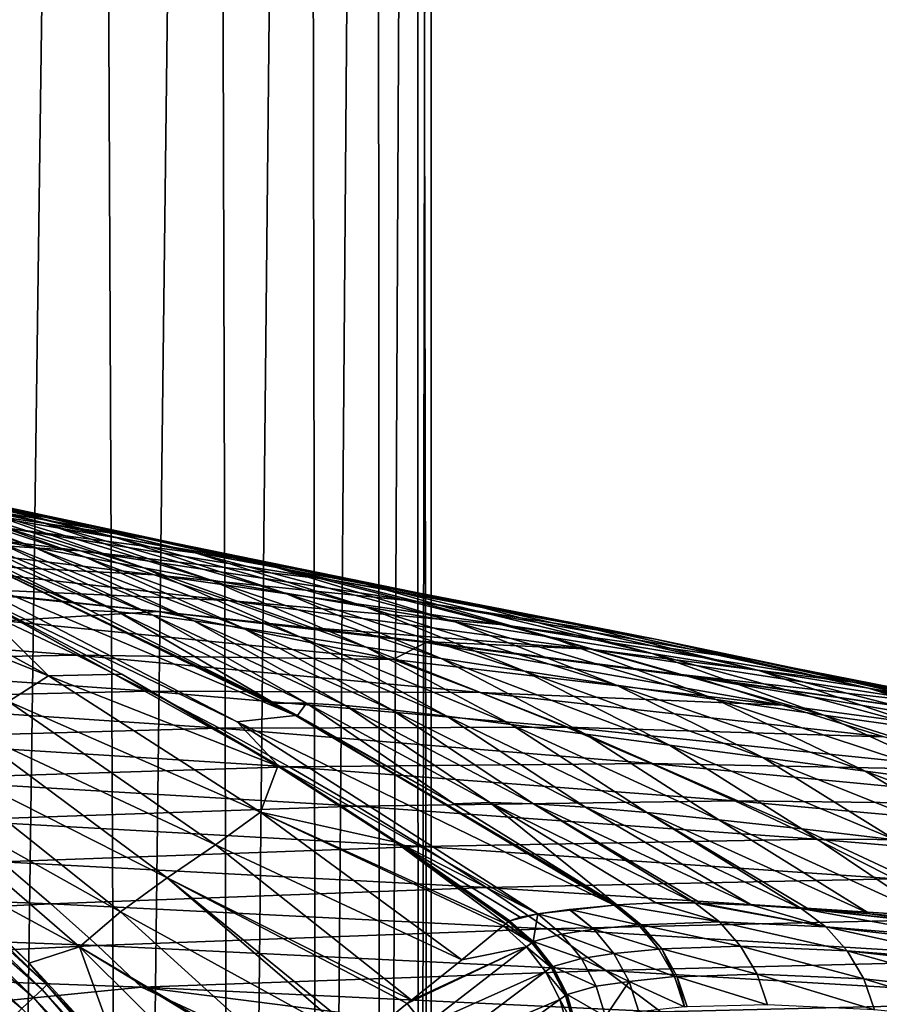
# Model space of a CAD drawing. Header units: metres. Extents: x -150 to 310, y -128 to 84.
# Tile 450 of 465: x 264.04 to 270.22, y 50.29 to 57.37. Entities that reach past the tile are written whole.
import ezdxf

# ---------------------------------------------------------------- set-up
doc = ezdxf.new("R2010")
doc.units = ezdxf.units.M
doc.layers.add('solid_26009703_SW0001_01', color=7, linetype='CONTINUOUS')

msp = doc.modelspace()

# ---------------------------------------------------------------- linework, layer by layer
at = {"layer": 'solid_26009703_SW0001_01'}
for points in [[(263.8573, 32.099998, 9.84706), (264.565948, 84.099998, 8.765393), (263.533142, 84.099998, 10.287792)], [(263.8573, 32.099998, -9.84706), (263.533142, 84.099998, -10.287792), (264.565948, 84.099998, -8.765393)], [(263.8573, 32.099998, 9.84706), (264.7966, 32.099998, 8.370223), (264.565948, 84.099998, 8.765393)], [(264.7966, 32.099998, -8.370223), (263.8573, 32.099998, -9.84706), (264.565948, 84.099998, -8.765393)], [(264.7966, 32.099998, 8.370223), (265.428894, 84.099998, 7.136945), (264.565948, 84.099998, 8.765393)], [(264.7966, 32.099998, -8.370223), (264.565948, 84.099998, -8.765393), (265.428894, 84.099998, -7.136945)], [(264.7966, 32.099998, 8.370223), (265.578522, 32.099998, 6.804354), (265.428894, 84.099998, 7.136945)], [(265.578522, 32.099998, -6.804354), (264.7966, 32.099998, -8.370223), (265.428894, 84.099998, -7.136945)], [(265.578522, 32.099998, 6.804354), (266.109314, 84.099998, 5.42968), (265.428894, 84.099998, 7.136945)], [(265.578522, 32.099998, -6.804354), (265.428894, 84.099998, -7.136945), (266.109314, 84.099998, -5.42968)], [(265.578522, 32.099998, 6.804354), (266.194885, 32.099998, 5.169191), (266.109314, 84.099998, 5.42968)], [(266.194885, 32.099998, -5.169191), (265.578522, 32.099998, -6.804354), (266.109314, 84.099998, -5.42968)], [(266.194885, 32.099998, 5.169191), (266.602783, 84.099998, 3.652678), (266.109314, 84.099998, 5.42968)], [(266.194885, 32.099998, -5.169191), (266.109314, 84.099998, -5.42968), (266.602783, 84.099998, -3.652678)], [(266.194885, 32.099998, 5.169191), (266.640991, 32.099998, 3.474618), (266.602783, 84.099998, 3.652678)], [(266.640991, 32.099998, -3.474618), (266.194885, 32.099998, -5.169191), (266.602783, 84.099998, -3.652678)], [(266.640991, 32.099998, 3.474618), (266.899353, 84.099998, 1.843907), (266.602783, 84.099998, 3.652678)], [(266.640991, 32.099998, -3.474618), (266.602783, 84.099998, -3.652678), (266.899353, 84.099998, -1.843907)], [(266.640991, 32.099998, 3.474618), (266.909241, 32.099998, 1.751996), (266.899353, 84.099998, 1.843907)], [(266.909241, 32.099998, -1.751996), (266.640991, 32.099998, -3.474618), (266.899353, 84.099998, -1.843907)], [(267, 32.099998), (267, 84.099998), (266.899353, 84.099998, 1.843907)], [(266.909241, 32.099998, -1.751996), (266.899353, 84.099998, -1.843907), (267, 84.099998)], [(266.909241, 32.099998, 1.751996), (267, 32.099998), (266.899353, 84.099998, 1.843907)], [(266.909241, 32.099998, -1.751996), (267, 84.099998), (267, 32.099998)], [(264.206696, 53.754395, 136.18782), (262.455994, 54.201572, 136.256454), (262.90152, 54.097584, 137.513809)], [(264.206696, 53.754395, 136.18782), (263.740356, 53.850094, 134.889465), (262.455994, 54.201572, 136.256454)], [(264.475128, 53.751122, 141.186584), (262.413025, 54.132713, 141.252197), (262.914337, 54.002907, 142.484558)], [(264.475128, 53.751122, 141.186584), (263.915039, 53.872295, 139.972931), (262.413025, 54.132713, 141.252197)], [(264.153931, 53.574059, 130.611145), (262.639465, 54.093105, 130.735413), (262.955994, 54.019966, 132.169479)], [(264.153931, 53.574059, 130.611145), (263.84613, 53.632156, 129.126907), (262.639465, 54.093105, 130.735413)], [(264.721344, 53.652195, 137.453445), (262.90152, 54.097584, 137.513809), (263.388855, 53.987778, 138.750381)], [(264.721344, 53.652195, 137.453445), (264.206696, 53.754395, 136.18782), (262.90152, 54.097584, 137.513809)], [(265.063049, 53.623863, 142.398911), (262.914337, 54.002907, 142.484558), (263.431335, 53.864197, 143.742722)], [(265.063049, 53.623863, 142.398911), (264.475128, 53.751122, 141.186584), (262.914337, 54.002907, 142.484558)], [(264.516876, 53.505695, 132.052551), (262.955994, 54.019966, 132.169479), (263.323212, 53.938789, 133.552124)], [(264.516876, 53.505695, 132.052551), (264.153931, 53.574059, 130.611145), (262.955994, 54.019966, 132.169479)], [(265.283386, 53.543999, 138.692612), (263.388855, 53.987778, 138.750381), (263.915039, 53.872295, 139.972931)], [(265.283386, 53.543999, 138.692612), (264.721344, 53.652195, 137.453445), (263.388855, 53.987778, 138.750381)], [(264.937164, 53.42823, 133.447174), (263.323212, 53.938789, 133.552124), (263.740356, 53.850094, 134.889465)], [(264.937164, 53.42823, 133.447174), (264.516876, 53.505695, 132.052551), (263.323212, 53.938789, 133.552124)], [(264.48172, 53.551559, 146.403793), (262.065277, 53.859844, 146.582001), (262.505768, 53.679077, 148.033127)], [(264.48172, 53.551559, 146.403793), (263.9552, 53.714077, 145.047272), (262.065277, 53.859844, 146.582001)], [(265.669159, 53.488659, 143.627029), (263.431335, 53.864197, 143.742722), (263.9552, 53.714077, 145.047272)], [(265.669159, 53.488659, 143.627029), (265.063049, 53.623863, 142.398911), (263.431335, 53.864197, 143.742722)], [(265.413788, 53.3424, 134.798386), (263.740356, 53.850094, 134.889465), (264.206696, 53.754395, 136.18782)], [(265.413788, 53.3424, 134.798386), (264.937164, 53.42823, 133.447174), (263.740356, 53.850094, 134.889465)], [(265.889404, 53.430199, 139.91037), (263.915039, 53.872295, 139.972931), (264.475128, 53.751122, 141.186584)], [(265.889404, 53.430199, 139.91037), (265.283386, 53.543999, 138.692612), (263.915039, 53.872295, 139.972931)], [(265.945618, 53.24892, 136.109726), (264.206696, 53.754395, 136.18782), (264.721344, 53.652195, 137.453445)], [(265.945618, 53.24892, 136.109726), (265.413788, 53.3424, 134.798386), (264.206696, 53.754395, 136.18782)], [(266.533813, 53.3111, 141.110733), (264.475128, 53.751122, 141.186584), (265.063049, 53.623863, 142.398911)], [(266.533813, 53.3111, 141.110733), (265.889404, 53.430199, 139.91037), (264.475128, 53.751122, 141.186584)], [(265.011749, 53.377274, 147.801834), (262.505768, 53.679077, 148.033127), (262.951324, 53.487274, 149.514755)], [(265.011749, 53.377274, 147.801834), (264.48172, 53.551559, 146.403793), (262.505768, 53.679077, 148.033127)], [(264.752808, 53.112701, 125.962494), (263.369293, 53.71064, 126.089874), (263.5867, 53.678211, 127.614113)], [(264.550232, 53.121456, 124.455048), (263.605927, 53.550415, 124.540588), (263.369293, 53.71064, 126.089874)], [(264.752808, 53.112701, 125.962494), (264.550232, 53.121456, 124.455048), (263.369293, 53.71064, 126.089874)], [(265.000488, 53.087753, 127.479095), (263.5867, 53.678211, 127.614113), (263.84613, 53.632156, 129.126907)], [(265.000488, 53.087753, 127.479095), (264.752808, 53.112701, 125.962494), (263.5867, 53.678211, 127.614113)], [(266.282959, 53.343361, 144.889816), (263.9552, 53.714077, 145.047272), (264.48172, 53.551559, 146.403793)], [(266.282959, 53.343361, 144.889816), (265.669159, 53.488659, 143.627029), (263.9552, 53.714077, 145.047272)], [(265.295746, 53.048733, 128.987595), (263.84613, 53.632156, 129.126907), (264.153931, 53.574059, 130.611145)], [(265.295746, 53.048733, 128.987595), (265.000488, 53.087753, 127.479095), (263.84613, 53.632156, 129.126907)], [(266.531555, 53.148518, 137.38472), (264.721344, 53.652195, 137.453445), (265.283386, 53.543999, 138.692612)], [(266.531555, 53.148518, 137.38472), (265.945618, 53.24892, 136.109726), (264.721344, 53.652195, 137.453445)], [(267.209839, 53.186642, 142.300018), (265.063049, 53.623863, 142.398911), (265.669159, 53.488659, 143.627029)], [(267.209839, 53.186642, 142.300018), (266.533813, 53.3111, 141.110733), (265.063049, 53.623863, 142.398911)], [(263.284271, 53.528912, 120.273178), (263.594788, 53.550587, 124.431458), (266.026611, 52.367157, 124.197227)], [(263.594788, 53.550587, 124.431458), (263.605927, 53.550415, 124.540588), (264.550232, 53.121456, 124.455048)], [(263.594788, 53.550587, 124.431458), (264.550232, 53.121456, 124.455048), (265.873138, 52.457821, 124.323143)], [(263.594788, 53.550587, 124.431458), (265.873138, 52.457821, 124.323143), (266.041351, 52.367931, 124.305313)], [(266.026611, 52.367157, 124.197227), (263.594788, 53.550587, 124.431458), (266.041351, 52.367931, 124.305313)], [(265.645538, 52.996864, 130.473068), (264.153931, 53.574059, 130.611145), (264.516876, 53.505695, 132.052551)], [(265.645538, 52.996864, 130.473068), (265.295746, 53.048733, 128.987595), (264.153931, 53.574059, 130.611145)], [(266.899597, 53.187107, 146.193008), (264.48172, 53.551559, 146.403793), (265.011749, 53.377274, 147.801834)], [(266.899597, 53.187107, 146.193008), (266.282959, 53.343361, 144.889816), (264.48172, 53.551559, 146.403793)], [(267.170319, 53.041908, 138.626892), (265.283386, 53.543999, 138.692612), (265.889404, 53.430199, 139.91037)], [(267.170319, 53.041908, 138.626892), (266.531555, 53.148518, 137.38472), (265.283386, 53.543999, 138.692612)], [(262.398682, 53.38945, 84.78241), (262.648743, 53.526321, 100.8675), (264.252014, 52.652, 100.735832)], [(263.61377, 53.281204, 116.683784), (264.252014, 52.652, 100.735832), (262.648743, 53.526321, 100.8675)], [(265.547516, 53.192913, 149.224625), (262.951324, 53.487274, 149.514755), (263.392975, 53.289688, 150.997391)], [(265.547516, 53.192913, 149.224625), (265.011749, 53.377274, 147.801834), (262.951324, 53.487274, 149.514755)], [(265.607697, 52.32201, 120.056168), (263.284271, 53.528912, 120.273178), (266.026611, 52.367157, 124.197227)], [(263.578003, 53.30302, 116.947258), (263.284271, 53.528912, 120.273178), (265.607697, 52.32201, 120.056168)], [(266.05722, 52.933556, 131.922318), (264.516876, 53.505695, 132.052551), (264.937164, 53.42823, 133.447174)], [(266.05722, 52.933556, 131.922318), (265.645538, 52.996864, 130.473068), (264.516876, 53.505695, 132.052551)], [(267.906342, 53.05537, 143.493469), (265.669159, 53.488659, 143.627029), (266.282959, 53.343361, 144.889816)], [(267.906342, 53.05537, 143.493469), (267.209839, 53.186642, 142.300018), (265.669159, 53.488659, 143.627029)], [(266.53302, 52.859951, 133.330048), (264.937164, 53.42823, 133.447174), (265.413788, 53.3424, 134.798386)], [(266.53302, 52.859951, 133.330048), (266.05722, 52.933556, 131.922318), (264.937164, 53.42823, 133.447174)], [(267.858063, 52.929787, 139.83931), (265.889404, 53.430199, 139.91037), (266.533813, 53.3111, 141.110733)], [(267.858063, 52.929787, 139.83931), (267.170319, 53.041908, 138.626892), (265.889404, 53.430199, 139.91037)], [(263.964813, 52.467972, 84.727898), (262.398682, 53.38945, 84.78241), (264.252014, 52.652, 100.735832)], [(267.519928, 53.020439, 147.528275), (265.011749, 53.377274, 147.801834), (265.547516, 53.192913, 149.224625)], [(267.519928, 53.020439, 147.528275), (266.899597, 53.187107, 146.193008), (265.011749, 53.377274, 147.801834)], [(267.071564, 52.777016, 134.696579), (265.413788, 53.3424, 134.798386), (265.945618, 53.24892, 136.109726)], [(267.071564, 52.777016, 134.696579), (266.53302, 52.859951, 133.330048), (265.413788, 53.3424, 134.798386)], [(268.611328, 52.915535, 144.708038), (266.282959, 53.343361, 144.889816), (266.899597, 53.187107, 146.193008)], [(268.611328, 52.915535, 144.708038), (267.906342, 53.05537, 143.493469), (266.282959, 53.343361, 144.889816)], [(265.042908, 53.114449, 150.849838), (263.139648, 53.307453, 151.088882), (263.933838, 53.047447, 152.717239)], [(263.392975, 53.289688, 150.997391), (263.139648, 53.307453, 151.088882), (265.042908, 53.114449, 150.849838)], [(266.085236, 53.003082, 150.645432), (263.392975, 53.289688, 150.997391), (265.042908, 53.114449, 150.849838)], [(265.547516, 53.192913, 149.224625), (263.392975, 53.289688, 150.997391), (266.085236, 53.003082, 150.645432)], [(263.578003, 53.30302, 116.947258), (265.899994, 52.011814, 116.700539), (263.61377, 53.281204, 116.683784)], [(263.578003, 53.30302, 116.947258), (265.607697, 52.32201, 120.056168), (265.899994, 52.011814, 116.700539)], [(263.61377, 53.281204, 116.683784), (264.778534, 52.666061, 116.56562), (264.252014, 52.652, 100.735832)], [(265.899994, 52.011814, 116.700539), (264.778534, 52.666061, 116.56562), (263.61377, 53.281204, 116.683784)], [(268.588593, 52.812824, 141.024689), (266.533813, 53.3111, 141.110733), (267.209839, 53.186642, 142.300018)], [(268.588593, 52.812824, 141.024689), (267.858063, 52.929787, 139.83931), (266.533813, 53.3111, 141.110733)], [(268.146423, 52.844841, 148.881516), (265.547516, 53.192913, 149.224625), (266.085236, 53.003082, 150.645432)], [(268.146423, 52.844841, 148.881516), (267.519928, 53.020439, 147.528275), (265.547516, 53.192913, 149.224625)], [(267.671356, 52.685719, 136.022324), (265.945618, 53.24892, 136.109726), (266.531555, 53.148518, 137.38472)], [(267.671356, 52.685719, 136.022324), (267.071564, 52.777016, 134.696579), (265.945618, 53.24892, 136.109726)], [(269.319122, 52.766434, 145.949661), (266.899597, 53.187107, 146.193008), (267.519928, 53.020439, 147.528275)], [(269.319122, 52.766434, 145.949661), (268.611328, 52.915535, 144.708038), (266.899597, 53.187107, 146.193008)], [(269.35437, 52.691349, 142.187897), (267.209839, 53.186642, 142.300018), (267.906342, 53.05537, 143.493469)], [(269.35437, 52.691349, 142.187897), (268.588593, 52.812824, 141.024689), (267.209839, 53.186642, 142.300018)], [(265.042908, 53.114449, 150.849838), (263.933838, 53.047447, 152.717239), (266.727234, 52.770508, 152.293259)], [(265.873138, 52.457821, 124.323143), (264.550232, 53.121456, 124.455048), (264.752808, 53.112701, 125.962494)], [(266.104706, 52.456383, 125.823402), (264.752808, 53.112701, 125.962494), (265.000488, 53.087753, 127.479095)], [(266.104706, 52.456383, 125.823402), (265.873138, 52.457821, 124.323143), (264.752808, 53.112701, 125.962494)], [(266.962585, 52.893505, 150.576202), (265.042908, 53.114449, 150.849838), (266.727234, 52.770508, 152.293259)], [(266.085236, 53.003082, 150.645432), (265.042908, 53.114449, 150.849838), (266.962585, 52.893505, 150.576202)], [(268.330963, 52.587017, 137.307755), (266.531555, 53.148518, 137.38472), (267.170319, 53.041908, 138.626892)], [(268.330963, 52.587017, 137.307755), (267.671356, 52.685719, 136.022324), (266.531555, 53.148518, 137.38472)], [(263.933838, 53.047447, 152.717239), (261.55954, 53.020565, 154.804184), (264.454254, 52.801029, 154.40123)], [(266.727234, 52.770508, 152.293259), (263.933838, 53.047447, 152.717239), (264.454254, 52.801029, 154.40123)], [(266.384583, 52.439392, 127.331467), (265.000488, 53.087753, 127.479095), (265.295746, 53.048733, 128.987595)], [(266.384583, 52.439392, 127.331467), (266.104706, 52.456383, 125.823402), (265.000488, 53.087753, 127.479095)], [(266.717834, 52.407814, 128.834915), (265.295746, 53.048733, 128.987595), (265.645538, 52.996864, 130.473068)], [(266.717834, 52.407814, 128.834915), (266.384583, 52.439392, 127.331467), (265.295746, 53.048733, 128.987595)], [(269.048737, 52.481876, 138.553299), (267.170319, 53.041908, 138.626892), (267.858063, 52.929787, 139.83931)], [(269.048737, 52.481876, 138.553299), (268.330963, 52.587017, 137.307755), (267.170319, 53.041908, 138.626892)], [(270.142792, 52.564358, 143.342056), (267.906342, 53.05537, 143.493469), (268.611328, 52.915535, 144.708038)], [(270.142792, 52.564358, 143.342056), (269.35437, 52.691349, 142.187897), (267.906342, 53.05537, 143.493469)], [(264.454254, 52.801029, 154.40123), (261.55954, 53.020565, 154.804184), (261.972992, 52.756245, 156.557709)], [(267.111938, 52.362495, 130.321411), (265.645538, 52.996864, 130.473068), (266.05722, 52.933556, 131.922318)], [(267.111938, 52.362495, 130.321411), (266.717834, 52.407814, 128.834915), (265.645538, 52.996864, 130.473068)], [(266.943176, 52.90081, 150.519836), (266.085236, 53.003082, 150.645432), (266.962585, 52.893505, 150.576202)], [(268.146423, 52.844841, 148.881516), (266.085236, 53.003082, 150.645432), (266.943176, 52.90081, 150.519836)], [(270.030579, 52.608498, 147.212433), (267.519928, 53.020439, 147.528275), (268.146423, 52.844841, 148.881516)], [(270.030579, 52.608498, 147.212433), (269.319122, 52.766434, 145.949661), (267.519928, 53.020439, 147.528275)], [(267.57489, 52.30442, 131.779007), (266.05722, 52.933556, 131.922318), (266.53302, 52.859951, 133.330048)], [(267.57489, 52.30442, 131.779007), (267.111938, 52.362495, 130.321411), (266.05722, 52.933556, 131.922318)], [(266.943176, 52.90081, 150.519836), (266.962585, 52.893505, 150.576202), (268.8974, 52.644192, 150.267456)], [(268.772705, 52.665104, 150.230408), (266.943176, 52.90081, 150.519836), (268.8974, 52.644192, 150.267456)], [(268.146423, 52.844841, 148.881516), (266.943176, 52.90081, 150.519836), (268.772705, 52.665104, 150.230408)], [(269.820313, 52.371338, 139.759811), (267.858063, 52.929787, 139.83931), (268.588593, 52.812824, 141.024689)], [(269.820313, 52.371338, 139.759811), (269.048737, 52.481876, 138.553299), (267.858063, 52.929787, 139.83931)], [(270.940338, 52.430573, 144.501938), (268.611328, 52.915535, 144.708038), (269.319122, 52.766434, 145.949661)], [(270.940338, 52.430573, 144.501938), (270.142792, 52.564358, 143.342056), (268.611328, 52.915535, 144.708038)], [(268.108826, 52.234715, 133.200958), (266.53302, 52.859951, 133.330048), (267.071564, 52.777016, 134.696579)], [(268.108826, 52.234715, 133.200958), (267.57489, 52.30442, 131.779007), (266.53302, 52.859951, 133.330048)], [(266.962585, 52.893505, 150.576202), (266.727234, 52.770508, 152.293259), (269.524078, 52.442993, 151.791946)], [(268.8974, 52.644192, 150.267456), (266.962585, 52.893505, 150.576202), (269.524078, 52.442993, 151.791946)], [(270.748474, 52.442963, 148.485397), (268.146423, 52.844841, 148.881516), (268.772705, 52.665104, 150.230408)], [(270.748474, 52.442963, 148.485397), (270.030579, 52.608498, 147.212433), (268.146423, 52.844841, 148.881516)], [(264.454254, 52.801029, 154.40123), (261.972992, 52.756245, 156.557709), (264.971008, 52.543476, 156.100601)], [(267.351959, 52.532513, 153.908463), (264.454254, 52.801029, 154.40123), (264.971008, 52.543476, 156.100601)], [(266.727234, 52.770508, 152.293259), (264.454254, 52.801029, 154.40123), (267.351959, 52.532513, 153.908463)], [(269.524078, 52.442993, 151.791946), (266.727234, 52.770508, 152.293259), (267.351959, 52.532513, 153.908463)], [(268.711975, 52.154617, 134.584213), (267.071564, 52.777016, 134.696579), (267.671356, 52.685719, 136.022324)], [(268.711975, 52.154617, 134.584213), (268.108826, 52.234715, 133.200958), (267.071564, 52.777016, 134.696579)], [(270.638977, 52.256481, 140.928513), (268.588593, 52.812824, 141.024689), (269.35437, 52.691349, 142.187897)], [(270.638977, 52.256481, 140.928513), (269.820313, 52.371338, 139.759811), (268.588593, 52.812824, 141.024689)], [(271.740448, 52.289467, 145.673691), (269.319122, 52.766434, 145.949661), (270.030579, 52.608498, 147.212433)], [(271.740448, 52.289467, 145.673691), (270.940338, 52.430573, 144.501938), (269.319122, 52.766434, 145.949661)], [(264.971008, 52.543476, 156.100601), (261.972992, 52.756245, 156.557709), (262.379791, 52.48222, 158.317642)], [(271.496338, 52.138081, 142.062576), (269.35437, 52.691349, 142.187897), (270.142792, 52.564358, 143.342056)], [(271.496338, 52.138081, 142.062576), (270.638977, 52.256481, 140.928513), (269.35437, 52.691349, 142.187897)], [(263.964813, 52.467972, 84.727898), (264.252014, 52.652, 100.735832), (265.775604, 51.674938, 100.586494)], [(264.778534, 52.666061, 116.56562), (265.899994, 52.005177, 116.437813), (264.252014, 52.652, 100.735832)], [(265.899994, 52.005177, 116.437813), (265.775604, 51.674938, 100.586494), (264.252014, 52.652, 100.735832)], [(265.899994, 52.011814, 116.700539), (265.899994, 52.005177, 116.437813), (264.778534, 52.666061, 116.56562)], [(269.382446, 52.065353, 135.925766), (267.671356, 52.685719, 136.022324), (268.330963, 52.587017, 137.307755)], [(269.382446, 52.065353, 135.925766), (268.711975, 52.154617, 134.584213), (267.671356, 52.685719, 136.022324)], [(268.772705, 52.665104, 150.230408), (268.8974, 52.644192, 150.267456), (270.84491, 52.366287, 149.92337)], [(271.468262, 52.274178, 149.750504), (268.772705, 52.665104, 150.230408), (270.84491, 52.366287, 149.92337)], [(270.748474, 52.442963, 148.485397), (268.772705, 52.665104, 150.230408), (271.468262, 52.274178, 149.750504)], [(268.8974, 52.644192, 150.267456), (269.524078, 52.442993, 151.791946), (272.324829, 52.064793, 151.213287)], [(270.84491, 52.366287, 149.92337), (268.8974, 52.644192, 150.267456), (272.324829, 52.064793, 151.213287)], [(270.118347, 51.968159, 137.222641), (268.330963, 52.587017, 137.307755), (269.048737, 52.481876, 138.553299)], [(270.118347, 51.968159, 137.222641), (269.382446, 52.065353, 135.925766), (268.330963, 52.587017, 137.307755)], [(272.544006, 52.141338, 146.854263), (270.030579, 52.608498, 147.212433), (270.748474, 52.442963, 148.485397)], [(272.544006, 52.141338, 146.854263), (271.740448, 52.289467, 145.673691), (270.030579, 52.608498, 147.212433)], [(272.378418, 52.015656, 143.172775), (270.142792, 52.564358, 143.342056), (270.940338, 52.430573, 144.501938)], [(272.378418, 52.015656, 143.172775), (271.496338, 52.138081, 142.062576), (270.142792, 52.564358, 143.342056)], [(264.971008, 52.543476, 156.100601), (262.379791, 52.48222, 158.317642), (265.479279, 52.276093, 157.809357)], [(265.479279, 52.276093, 157.809357), (262.379791, 52.48222, 158.317642), (262.780884, 52.199665, 160.075867)], [(267.972015, 52.283241, 155.541641), (264.971008, 52.543476, 156.100601), (265.479279, 52.276093, 157.809357)], [(267.351959, 52.532513, 153.908463), (264.971008, 52.543476, 156.100601), (267.972015, 52.283241, 155.541641)], [(270.253204, 52.214951, 153.325836), (267.351959, 52.532513, 153.908463), (267.972015, 52.283241, 155.541641)], [(269.524078, 52.442993, 151.791946), (267.351959, 52.532513, 153.908463), (270.253204, 52.214951, 153.325836)], [(270.917633, 51.864273, 138.471924), (269.048737, 52.481876, 138.553299), (269.820313, 52.371338, 139.759811)], [(270.917633, 51.864273, 138.471924), (270.118347, 51.968159, 137.222641), (269.048737, 52.481876, 138.553299)], [(263.646088, 52.283382, 68.735764), (263.964813, 52.467972, 84.727898), (265.451172, 51.439354, 84.666283)], [(265.451172, 51.439354, 84.666283), (263.964813, 52.467972, 84.727898), (265.775604, 51.674938, 100.586494)], [(266.041351, 52.367931, 124.305313), (265.873138, 52.457821, 124.323143), (266.104706, 52.456383, 125.823402)], [(267.163544, 51.734528, 124.179893), (266.041351, 52.367931, 124.305313), (266.104706, 52.456383, 125.823402)], [(267.422058, 51.742924, 125.672882), (266.104706, 52.456383, 125.823402), (266.384583, 52.439392, 127.331467)], [(267.422058, 51.742924, 125.672882), (267.163544, 51.734528, 124.179893), (266.104706, 52.456383, 125.823402)], [(267.736206, 51.734276, 127.171486), (266.384583, 52.439392, 127.331467), (266.717834, 52.407814, 128.834915)], [(267.736206, 51.734276, 127.171486), (267.422058, 51.742924, 125.672882), (266.384583, 52.439392, 127.331467)], [(268.109711, 51.710464, 128.669144), (266.717834, 52.407814, 128.834915), (267.111938, 52.362495, 130.321411)], [(268.109711, 51.710464, 128.669144), (267.736206, 51.734276, 127.171486), (266.717834, 52.407814, 128.834915)], [(272.324829, 52.064793, 151.213287), (269.524078, 52.442993, 151.791946), (270.253204, 52.214951, 153.325836)], [(265.607697, 52.32201, 120.056168), (266.026611, 52.367157, 124.197227), (268.314514, 51.006069, 123.929489)], [(266.026611, 52.367157, 124.197227), (266.041351, 52.367931, 124.305313), (267.163544, 51.734528, 124.179893)], [(266.026611, 52.367157, 124.197227), (267.163544, 51.734528, 124.179893), (268.333435, 51.007679, 124.036392)], [(266.026611, 52.367157, 124.197227), (268.333435, 51.007679, 124.036392), (268.323944, 51.006893, 123.982994)], [(266.026611, 52.367157, 124.197227), (268.323944, 51.006893, 123.982994), (268.314514, 51.006069, 123.929489)], [(268.550751, 51.671917, 130.156387), (267.111938, 52.362495, 130.321411), (267.57489, 52.30442, 131.779007)], [(268.550751, 51.671917, 130.156387), (268.109711, 51.710464, 128.669144), (267.111938, 52.362495, 130.321411)], [(271.775452, 51.755116, 139.671967), (269.820313, 52.371338, 139.759811), (270.638977, 52.256481, 140.928513)], [(271.775452, 51.755116, 139.671967), (270.917633, 51.864273, 138.471924), (269.820313, 52.371338, 139.759811)], [(265.479279, 52.276093, 157.809357), (262.780884, 52.199665, 160.075867), (265.980286, 51.999809, 159.519485)], [(263.344025, 52.091938, 52.778004), (263.646088, 52.283382, 68.735764), (265.104889, 51.202408, 68.736557)], [(265.104889, 51.202408, 68.736557), (263.646088, 52.283382, 68.735764), (265.451172, 51.439354, 84.666283)], [(267.972015, 52.283241, 155.541641), (265.479279, 52.276093, 157.809357), (268.581665, 52.023979, 157.187851)], [(268.581665, 52.023979, 157.187851), (265.479279, 52.276093, 157.809357), (265.980286, 51.999809, 159.519485)], [(265.607697, 52.32201, 120.056168), (268.314514, 51.006069, 123.929489), (267.766937, 50.943645, 119.807388)], [(265.899994, 52.011814, 116.700539), (265.607697, 52.32201, 120.056168), (267.766937, 50.943645, 119.807388)], [(269.067657, 51.619164, 131.622803), (267.57489, 52.30442, 131.779007), (268.108826, 52.234715, 133.200958)], [(269.067657, 51.619164, 131.622803), (268.550751, 51.671917, 130.156387), (267.57489, 52.30442, 131.779007)], [(270.976593, 51.97546, 154.880783), (267.972015, 52.283241, 155.541641), (268.581665, 52.023979, 157.187851)], [(270.253204, 52.214951, 153.325836), (267.972015, 52.283241, 155.541641), (270.976593, 51.97546, 154.880783)], [(265.980286, 51.999809, 159.519485), (262.780884, 52.199665, 160.075867), (263.170563, 51.910206, 161.82515)], [(269.662628, 51.553303, 133.060074), (268.108826, 52.234715, 133.200958), (268.711975, 52.154617, 134.584213)], [(269.662628, 51.553303, 133.060074), (269.067657, 51.619164, 131.622803), (268.108826, 52.234715, 133.200958)], [(270.333344, 51.475872, 134.461456), (268.711975, 52.154617, 134.584213), (269.382446, 52.065353, 135.925766)], [(270.333344, 51.475872, 134.461456), (269.662628, 51.553303, 133.060074), (268.711975, 52.154617, 134.584213)], [(263.103516, 51.891903, 36.82283), (263.344025, 52.091938, 52.778004), (264.769562, 50.958279, 52.789143)], [(264.769562, 50.958279, 52.789143), (263.344025, 52.091938, 52.778004), (265.104889, 51.202408, 68.736557)], [(271.077454, 51.388393, 135.820175), (269.382446, 52.065353, 135.925766), (270.118347, 51.968159, 137.222641)], [(271.077454, 51.388393, 135.820175), (270.333344, 51.475872, 134.461456), (269.382446, 52.065353, 135.925766)], [(265.980286, 51.999809, 159.519485), (263.170563, 51.910206, 161.82515), (266.466888, 51.716221, 161.224243)], [(265.899994, 52.005177, 116.437813), (266.745361, 51.457977, 116.331436), (265.775604, 51.674938, 100.586494)], [(265.899994, 52.011814, 116.700539), (266.748871, 51.463562, 116.594925), (265.899994, 52.005177, 116.437813)], [(265.899994, 52.011814, 116.700539), (267.766937, 50.943645, 119.807388), (266.748871, 51.463562, 116.594925)], [(266.748871, 51.463562, 116.594925), (266.745361, 51.457977, 116.331436), (265.899994, 52.005177, 116.437813)], [(268.581665, 52.023979, 157.187851), (265.980286, 51.999809, 159.519485), (269.182373, 51.755375, 158.839203)], [(269.182373, 51.755375, 158.839203), (265.980286, 51.999809, 159.519485), (266.466888, 51.716221, 161.224243)], [(271.687439, 51.725815, 156.453125), (268.581665, 52.023979, 157.187851), (269.182373, 51.755375, 158.839203)], [(270.976593, 51.97546, 154.880783), (268.581665, 52.023979, 157.187851), (271.687439, 51.725815, 156.453125)], [(266.466888, 51.716221, 161.224243), (263.170563, 51.910206, 161.82515), (263.549194, 51.615265, 163.557266)], [(271.892578, 51.292408, 137.129517), (270.118347, 51.968159, 137.222641), (270.917633, 51.864273, 138.471924)], [(271.892578, 51.292408, 137.129517), (271.077454, 51.388393, 135.820175), (270.118347, 51.968159, 137.222641)], [(264.473969, 50.706944, 36.827019), (263.103516, 51.891903, 36.82283), (264.769562, 50.958279, 52.789143)], [(263.407318, 51.283127, 20.886454), (263.103516, 51.891903, 36.82283), (264.473969, 50.706944, 36.827019)], [(266.466888, 51.716221, 161.224243), (263.549194, 51.615265, 163.557266), (266.939606, 51.42654, 162.915573)], [(269.182373, 51.755375, 158.839203), (266.466888, 51.716221, 161.224243), (269.765625, 51.478985, 160.489578)], [(269.765625, 51.478985, 160.489578), (266.466888, 51.716221, 161.224243), (266.939606, 51.42654, 162.915573)], [(268.333435, 51.007679, 124.036392), (267.163544, 51.734528, 124.179893), (267.422058, 51.742924, 125.672882)], [(268.894592, 51.022282, 126.691116), (267.422058, 51.742924, 125.672882), (267.736206, 51.734276, 127.171486)], [(268.614166, 51.02253, 125.476357), (268.333435, 51.007679, 124.036392), (267.422058, 51.742924, 125.672882)], [(268.894592, 51.022282, 126.691116), (268.614166, 51.02253, 125.476357), (267.422058, 51.742924, 125.672882)], [(269.303894, 51.005798, 128.197006), (267.736206, 51.734276, 127.171486), (268.109711, 51.710464, 128.669144)], [(268.938049, 51.021297, 126.864265), (268.894592, 51.022282, 126.691116), (267.736206, 51.734276, 127.171486)], [(269.303894, 51.005798, 128.197006), (268.938049, 51.021297, 126.864265), (267.736206, 51.734276, 127.171486)], [(269.65741, 50.983028, 129.321198), (268.109711, 51.710464, 128.669144), (268.550751, 51.671917, 130.156387)], [(269.65741, 50.983028, 129.321198), (269.303894, 51.005798, 128.197006), (268.109711, 51.710464, 128.669144)], [(272.387604, 51.466301, 158.035034), (269.182373, 51.755375, 158.839203), (269.765625, 51.478985, 160.489578)], [(271.687439, 51.725815, 156.453125), (269.182373, 51.755375, 158.839203), (272.387604, 51.466301, 158.035034)], [(262.879425, 51.565819, 20.408051), (262.934723, 51.628429, 20.569689), (264.205566, 50.40044, 20.569689)], [(262.934723, 51.628429, 20.569689), (262.966553, 51.664429, 20.737625), (264.240448, 50.43346, 20.737625)], [(264.205566, 50.40044, 20.569689), (262.934723, 51.628429, 20.569689), (264.240448, 50.43346, 20.737625)], [(262.966553, 51.664429, 20.737625), (263.407318, 51.283127, 20.886454), (264.111786, 50.589149, 20.882896)], [(264.240448, 50.43346, 20.737625), (262.966553, 51.664429, 20.737625), (264.111786, 50.589149, 20.882896)], [(265.451172, 51.439354, 84.666283), (265.775604, 51.674938, 100.586494), (267.220123, 50.61351, 101.021568)], [(267.517426, 50.8573, 114.436241), (267.220123, 50.61351, 101.021568), (265.775604, 51.674938, 100.586494)], [(267.535828, 50.871445, 115.249428), (267.517426, 50.8573, 114.436241), (265.775604, 51.674938, 100.586494)], [(266.745361, 51.457977, 116.331436), (267.535828, 50.871445, 115.249428), (265.775604, 51.674938, 100.586494)], [(270.15274, 50.944469, 130.700729), (268.550751, 51.671917, 130.156387), (269.067657, 51.619164, 131.622803)], [(269.709229, 50.979301, 129.475327), (269.65741, 50.983028, 129.321198), (268.550751, 51.671917, 130.156387)], [(270.15274, 50.944469, 130.700729), (269.709229, 50.979301, 129.475327), (268.550751, 51.671917, 130.156387)], [(262.80188, 51.478065, 20.263763), (262.879425, 51.565819, 20.408051), (264.144867, 50.34301, 20.408051)], [(264.144867, 50.34301, 20.408051), (262.879425, 51.565819, 20.408051), (264.205566, 50.40044, 20.569689)], [(266.939606, 51.42654, 162.915573), (263.549194, 51.615265, 163.557266), (263.915466, 51.316689, 165.264374)], [(270.632629, 50.902348, 131.870728), (269.067657, 51.619164, 131.622803), (269.662628, 51.553303, 133.060074)], [(270.632629, 50.902348, 131.870728), (270.15274, 50.944469, 130.700729), (269.067657, 51.619164, 131.622803)], [(271.174194, 50.848373, 133.030624), (269.662628, 51.553303, 133.060074), (270.333344, 51.475872, 134.461456)], [(271.174194, 50.848373, 133.030624), (270.632629, 50.902348, 131.870728), (269.662628, 51.553303, 133.060074)], [(262.70639, 51.369987, 20.146605), (262.80188, 51.478065, 20.263763), (264.059845, 50.262524, 20.263763)], [(264.059845, 50.262524, 20.263763), (262.80188, 51.478065, 20.263763), (264.144867, 50.34301, 20.408051)], [(266.939606, 51.42654, 162.915573), (263.915466, 51.316689, 165.264374), (267.39682, 51.132454, 164.586227)], [(265.104889, 51.202408, 68.736557), (265.451172, 51.439354, 84.666283), (266.858826, 50.323181, 85.205315)], [(266.858826, 50.323181, 85.205315), (265.451172, 51.439354, 84.666283), (267.220123, 50.61351, 101.021568)], [(266.748871, 51.463562, 116.594925), (267.565216, 50.892277, 116.484451), (266.745361, 51.457977, 116.331436)], [(266.745361, 51.457977, 116.331436), (267.554413, 50.885502, 116.064064), (267.535828, 50.871445, 115.249428)], [(266.745361, 51.457977, 116.331436), (267.556274, 50.886742, 116.142242), (267.554413, 50.885502, 116.064064)], [(266.745361, 51.457977, 116.331436), (267.558075, 50.888058, 116.2202), (267.556274, 50.886742, 116.142242)], [(267.561554, 50.890099, 116.351997), (267.558075, 50.888058, 116.2202), (266.745361, 51.457977, 116.331436)], [(267.561554, 50.890099, 116.351997), (266.745361, 51.457977, 116.331436), (267.565216, 50.892277, 116.484451)], [(267.640747, 50.918591, 118.162926), (266.748871, 51.463562, 116.594925), (267.766937, 50.943645, 119.807388)], [(267.640747, 50.918591, 118.162926), (267.565216, 50.892277, 116.484451), (266.748871, 51.463562, 116.594925)], [(269.765625, 51.478985, 160.489578), (266.939606, 51.42654, 162.915573), (270.332062, 51.195755, 162.131104)], [(270.332062, 51.195755, 162.131104), (266.939606, 51.42654, 162.915573), (267.39682, 51.132454, 164.586227)], [(273.067169, 51.198437, 159.621155), (269.765625, 51.478985, 160.489578), (270.332062, 51.195755, 162.131104)], [(272.387604, 51.466301, 158.035034), (269.765625, 51.478985, 160.489578), (273.067169, 51.198437, 159.621155)], [(263.955109, 50.163387, 20.146605), (262.70639, 51.369987, 20.146605), (264.059845, 50.262524, 20.263763)], [(263.915466, 51.316689, 165.264374), (260.69986, 51.156319, 167.492722), (264.267609, 51.015907, 166.940292)], [(264.111786, 50.589149, 20.882896), (263.407318, 51.283127, 20.886454), (264.473969, 50.706944, 36.827019)], [(267.39682, 51.132454, 164.586227), (263.915466, 51.316689, 165.264374), (264.267609, 51.015907, 166.940292)], [(264.769562, 50.958279, 52.789143), (265.104889, 51.202408, 68.736557), (266.481812, 50.016548, 68.823685)], [(266.828247, 50.298607, 83.878311), (265.104889, 51.202408, 68.736557), (266.858826, 50.323181, 85.205315)], [(266.519836, 50.047783, 70.47876), (266.481812, 50.016548, 68.823685), (265.104889, 51.202408, 68.736557)], [(266.828247, 50.298607, 83.878311), (266.519836, 50.047783, 70.47876), (265.104889, 51.202408, 68.736557)], [(264.267609, 51.015907, 166.940292), (260.69986, 51.156319, 167.492722), (260.952057, 50.853508, 169.149002)], [(267.39682, 51.132454, 164.586227), (264.267609, 51.015907, 166.940292), (267.836304, 50.835316, 166.229904)], [(270.332062, 51.195755, 162.131104), (267.39682, 51.132454, 164.586227), (270.879791, 50.907177, 163.757248)], [(270.879791, 50.907177, 163.757248), (267.39682, 51.132454, 164.586227), (267.836304, 50.835316, 166.229904)], [(264.267609, 51.015907, 166.940292), (260.952057, 50.853508, 169.149002), (264.603394, 50.715168, 168.574875)], [(267.836304, 50.835316, 166.229904), (264.267609, 51.015907, 166.940292), (264.603394, 50.715168, 168.574875)], [(267.766937, 50.943645, 119.807388), (268.314514, 51.006069, 123.929489), (267.99765, 50.975281, 121.86882)], [(267.99765, 50.975281, 121.86882), (268.314514, 51.006069, 123.929489), (268.490417, 50.864044, 123.898064)], [(268.314514, 51.006069, 123.929489), (268.323944, 51.006893, 123.982994), (268.509857, 50.86517, 124.003029)], [(268.490417, 50.864044, 123.898064), (268.314514, 51.006069, 123.929489), (268.509857, 50.86517, 124.003029)], [(268.323944, 51.006893, 123.982994), (268.333435, 51.007679, 124.036392), (268.509857, 50.86517, 124.003029)], [(269.071198, 50.885929, 126.641121), (268.333435, 51.007679, 124.036392), (268.614166, 51.02253, 125.476357)], [(268.509857, 50.86517, 124.003029), (268.333435, 51.007679, 124.036392), (269.071198, 50.885929, 126.641121)], [(269.071198, 50.885929, 126.641121), (268.614166, 51.02253, 125.476357), (268.894592, 51.022282, 126.691116)], [(269.834534, 50.850452, 129.254044), (268.894592, 51.022282, 126.691116), (268.938049, 51.021297, 126.864265)], [(269.071198, 50.885929, 126.641121), (268.894592, 51.022282, 126.691116), (269.834534, 50.850452, 129.254044)], [(269.834534, 50.850452, 129.254044), (268.938049, 51.021297, 126.864265), (269.303894, 51.005798, 128.197006)], [(269.834534, 50.850452, 129.254044), (269.303894, 51.005798, 128.197006), (269.65741, 50.983028, 129.321198)], [(264.473969, 50.706944, 36.827019), (264.769562, 50.958279, 52.789143), (266.128174, 49.724228, 53.384102)], [(266.128174, 49.724228, 53.384102), (264.769562, 50.958279, 52.789143), (266.481812, 50.016548, 68.823685)], [(267.640747, 50.918591, 118.162926), (267.766937, 50.943645, 119.807388), (267.565216, 50.892277, 116.484451)], [(267.734039, 50.744209, 116.480484), (267.565216, 50.892277, 116.484451), (267.766937, 50.943645, 119.807388)], [(267.734039, 50.744209, 116.480484), (267.766937, 50.943645, 119.807388), (267.937378, 50.798477, 119.791115)], [(267.766937, 50.943645, 119.807388), (267.99765, 50.975281, 121.86882), (267.991119, 50.974606, 121.819862)], [(267.766937, 50.943645, 119.807388), (267.991119, 50.974606, 121.819862), (268.168091, 50.834114, 121.847595)], [(267.937378, 50.798477, 119.791115), (267.766937, 50.943645, 119.807388), (268.168091, 50.834114, 121.847595)], [(267.991119, 50.974606, 121.819862), (267.99765, 50.975281, 121.86882), (268.168091, 50.834114, 121.847595)], [(267.99765, 50.975281, 121.86882), (268.490417, 50.864044, 123.898064), (268.168091, 50.834114, 121.847595)], [(270.685516, 50.869373, 131.845596), (269.65741, 50.983028, 129.321198), (269.709229, 50.979301, 129.475327)], [(270.685516, 50.869373, 131.845596), (270.811249, 50.771458, 131.784973), (269.65741, 50.983028, 129.321198)], [(269.834534, 50.850452, 129.254044), (269.65741, 50.983028, 129.321198), (270.811249, 50.771458, 131.784973)], [(270.685516, 50.869373, 131.845596), (269.709229, 50.979301, 129.475327), (270.15274, 50.944469, 130.700729)], [(270.685516, 50.869373, 131.845596), (270.15274, 50.944469, 130.700729), (270.632629, 50.902348, 131.870728)], [(264.603394, 50.715168, 168.574875), (260.952057, 50.853508, 169.149002), (261.190338, 50.553551, 170.752548)], [(267.685547, 50.707558, 114.434082), (267.220123, 50.61351, 101.021568), (267.517426, 50.8573, 114.436241)], [(267.723633, 50.736446, 116.061867), (267.517426, 50.8573, 114.436241), (267.535828, 50.871445, 115.249428)], [(267.685547, 50.707558, 114.434082), (267.517426, 50.8573, 114.436241), (267.723633, 50.736446, 116.061867)], [(267.723633, 50.736446, 116.061867), (267.535828, 50.871445, 115.249428), (267.554413, 50.885502, 116.064064)], [(267.723633, 50.736446, 116.061867), (267.554413, 50.885502, 116.064064), (267.556274, 50.886742, 116.142242)], [(267.556274, 50.886742, 116.142242), (267.558075, 50.888058, 116.2202), (267.723633, 50.736446, 116.061867)], [(267.734039, 50.744209, 116.480484), (267.558075, 50.888058, 116.2202), (267.561554, 50.890099, 116.351997)], [(267.726837, 50.739674, 116.217079), (267.723633, 50.736446, 116.061867), (267.558075, 50.888058, 116.2202)], [(267.734039, 50.744209, 116.480484), (267.726837, 50.739674, 116.217079), (267.558075, 50.888058, 116.2202)], [(267.734039, 50.744209, 116.480484), (267.561554, 50.890099, 116.351997), (267.565216, 50.892277, 116.484451)], [(270.879791, 50.907177, 163.757248), (267.836304, 50.835316, 166.229904), (271.406189, 50.614517, 165.361572)], [(268.168091, 50.834114, 121.847595), (268.490417, 50.864044, 123.898064), (268.636749, 50.690758, 123.872406)], [(268.490417, 50.864044, 123.898064), (268.509857, 50.86517, 124.003029), (268.656281, 50.691238, 123.974892)], [(268.636749, 50.690758, 123.872406), (268.490417, 50.864044, 123.898064), (268.656281, 50.691238, 123.974892)], [(268.509857, 50.86517, 124.003029), (269.071198, 50.885929, 126.641121), (269.223663, 50.712234, 126.599365)], [(268.656281, 50.691238, 123.974892), (268.509857, 50.86517, 124.003029), (269.223663, 50.712234, 126.599365)], [(269.071198, 50.885929, 126.641121), (269.834534, 50.850452, 129.254044), (269.988495, 50.678696, 129.195786)], [(269.223663, 50.712234, 126.599365), (269.071198, 50.885929, 126.641121), (269.988495, 50.678696, 129.195786)], [(269.834534, 50.850452, 129.254044), (270.850098, 50.734539, 131.76593), (270.963745, 50.601959, 131.709106)], [(269.988495, 50.678696, 129.195786), (269.834534, 50.850452, 129.254044), (270.963745, 50.601959, 131.709106)], [(269.834534, 50.850452, 129.254044), (270.811249, 50.771458, 131.784973), (270.850098, 50.734539, 131.76593)], [(267.836304, 50.835316, 166.229904), (264.603394, 50.715168, 168.574875), (268.255341, 50.537258, 167.83667)], [(267.734039, 50.744209, 116.480484), (267.937378, 50.798477, 119.791115), (268.079254, 50.621918, 119.777252)], [(271.406189, 50.614517, 165.361572), (267.836304, 50.835316, 166.229904), (268.255341, 50.537258, 167.83667)], [(267.937378, 50.798477, 119.791115), (268.168091, 50.834114, 121.847595), (268.313171, 50.658562, 121.828911)], [(268.079254, 50.621918, 119.777252), (267.937378, 50.798477, 119.791115), (268.313171, 50.658562, 121.828911)], [(268.168091, 50.834114, 121.847595), (268.636749, 50.690758, 123.872406), (268.313171, 50.658562, 121.828911)], [(264.603394, 50.715168, 168.574875), (261.190338, 50.553551, 170.752548), (264.920654, 50.416451, 170.16037)], [(264.780121, 49.861668, 20.878843), (264.111786, 50.589149, 20.882896), (264.473969, 50.706944, 36.827019)], [(266.112457, 49.71117, 52.695), (264.473969, 50.706944, 36.827019), (266.128174, 49.724228, 53.384102)], [(266.112457, 49.71117, 52.695), (265.768311, 49.419853, 37.388802), (264.473969, 50.706944, 36.827019)], [(264.780121, 49.861668, 20.878843), (264.473969, 50.706944, 36.827019), (265.768311, 49.419853, 37.388802)], [(268.255341, 50.537258, 167.83667), (264.603394, 50.715168, 168.574875), (264.920654, 50.416451, 170.16037)], [(267.685547, 50.707558, 114.434082), (266.828247, 50.298607, 83.878311), (266.858826, 50.323181, 85.205315)], [(266.955963, 50.140511, 83.277496), (266.828247, 50.298607, 83.878311), (267.685547, 50.707558, 114.434082)], [(267.685547, 50.707558, 114.434082), (266.858826, 50.323181, 85.205315), (267.220123, 50.61351, 101.021568)], [(266.955963, 50.140511, 83.277496), (267.685547, 50.707558, 114.434082), (267.822754, 50.529057, 114.433159)], [(267.685547, 50.707558, 114.434082), (267.723633, 50.736446, 116.061867), (267.861969, 50.558376, 116.060898)], [(267.822754, 50.529057, 114.433159), (267.685547, 50.707558, 114.434082), (267.861969, 50.558376, 116.060898)], [(267.726837, 50.739674, 116.217079), (267.861969, 50.558376, 116.060898), (267.723633, 50.736446, 116.061867)], [(267.873627, 50.565266, 116.477898), (267.726837, 50.739674, 116.217079), (267.734039, 50.744209, 116.480484)], [(267.726837, 50.739674, 116.217079), (267.86618, 50.560585, 116.215218), (267.861969, 50.558376, 116.060898)], [(267.873627, 50.565266, 116.477898), (267.86618, 50.560585, 116.215218), (267.726837, 50.739674, 116.217079)], [(267.873627, 50.565266, 116.477898), (267.734039, 50.744209, 116.480484), (268.079254, 50.621918, 119.777252)], [(268.656281, 50.691238, 123.974892), (269.223663, 50.712234, 126.599365), (269.341156, 50.509319, 126.56636)], [(269.223663, 50.712234, 126.599365), (269.988495, 50.678696, 129.195786), (270.108032, 50.47588, 129.148499)], [(269.341156, 50.509319, 126.56636), (269.223663, 50.712234, 126.599365), (270.108032, 50.47588, 129.148499)], [(268.079254, 50.621918, 119.777252), (268.313171, 50.658562, 121.828911), (268.423492, 50.456608, 121.815353)], [(268.313171, 50.658562, 121.828911), (268.636749, 50.690758, 123.872406), (268.74823, 50.492485, 123.85347)], [(268.313171, 50.658562, 121.828911), (268.74823, 50.492485, 123.85347), (268.423492, 50.456608, 121.815353)], [(268.74823, 50.492485, 123.85347), (268.636749, 50.690758, 123.872406), (268.656281, 50.691238, 123.974892)], [(268.767426, 50.492256, 123.95311), (268.656281, 50.691238, 123.974892), (269.341156, 50.509319, 126.56636)], [(268.74823, 50.492485, 123.85347), (268.656281, 50.691238, 123.974892), (268.767426, 50.492256, 123.95311)], [(269.988495, 50.678696, 129.195786), (270.989929, 50.564678, 131.695709), (271.096802, 50.368385, 131.639008)], [(270.108032, 50.47588, 129.148499), (269.988495, 50.678696, 129.195786), (271.096802, 50.368385, 131.639008)], [(269.988495, 50.678696, 129.195786), (270.963745, 50.601959, 131.709106), (270.989929, 50.564678, 131.695709)], [(264.240448, 50.43346, 20.737625), (264.111786, 50.589149, 20.882896), (264.780121, 49.861668, 20.878843)], [(267.976318, 50.365139, 116.476845), (267.86618, 50.560585, 116.215218), (267.873627, 50.565266, 116.477898)], [(267.873627, 50.565266, 116.477898), (268.079254, 50.621918, 119.777252), (268.184723, 50.423496, 119.766411)], [(267.976318, 50.365139, 116.476845), (267.873627, 50.565266, 116.477898), (268.184723, 50.423496, 119.766411)], [(268.184723, 50.423496, 119.766411), (268.079254, 50.621918, 119.777252), (268.423492, 50.456608, 121.815353)], [(271.406189, 50.614517, 165.361572), (268.255341, 50.537258, 167.83667), (271.90799, 50.319763, 166.934341)], [(262.942841, 50.219398, 172.015656), (264.920654, 50.416451, 170.16037), (261.190338, 50.553551, 170.752548)], [(268.255341, 50.537258, 167.83667), (264.920654, 50.416451, 170.16037), (268.651184, 50.240166, 169.398972)], [(267.073944, 49.965611, 83.27758), (266.955963, 50.140511, 83.277496), (267.822754, 50.529057, 114.433159)], [(267.073944, 49.965611, 83.27758), (267.822754, 50.529057, 114.433159), (267.924225, 50.328083, 114.433495)], [(267.822754, 50.529057, 114.433159), (267.861969, 50.558376, 116.060898), (267.9646, 50.357578, 116.061211)], [(267.924225, 50.328083, 114.433495), (267.822754, 50.529057, 114.433159), (267.9646, 50.357578, 116.061211)], [(267.86618, 50.560585, 116.215218), (267.9646, 50.357578, 116.061211), (267.861969, 50.558376, 116.060898)], [(267.86618, 50.560585, 116.215218), (267.968567, 50.360378, 116.214714), (267.9646, 50.357578, 116.061211)], [(267.976318, 50.365139, 116.476845), (267.968567, 50.360378, 116.214714), (267.86618, 50.560585, 116.215218)], [(271.90799, 50.319763, 166.934341), (268.255341, 50.537258, 167.83667), (268.651184, 50.240166, 169.398972)], [(268.767426, 50.492256, 123.95311), (269.341156, 50.509319, 126.56636), (269.417114, 50.288929, 126.543953)], [(269.341156, 50.509319, 126.56636), (270.108032, 50.47588, 129.148499), (270.186127, 50.254032, 129.114929)], [(269.417114, 50.288929, 126.543953), (269.341156, 50.509319, 126.56636), (270.186127, 50.254032, 129.114929)], [(264.205566, 50.40044, 20.569689), (264.240448, 50.43346, 20.737625), (265.398834, 49.093597, 20.736626)], [(264.240448, 50.43346, 20.737625), (264.780121, 49.861668, 20.878843), (265.410278, 49.102631, 20.874292)], [(265.398834, 49.093597, 20.736626), (264.240448, 50.43346, 20.737625), (265.410278, 49.102631, 20.874292)], [(267.976318, 50.365139, 116.476845), (268.184723, 50.423496, 119.766411), (268.251953, 50.206848, 119.76033)], [(268.251953, 50.206848, 119.76033), (268.184723, 50.423496, 119.766411), (268.423492, 50.456608, 121.815353)], [(268.251953, 50.206848, 119.76033), (268.423492, 50.456608, 121.815353), (268.493103, 50.239281, 121.807671)], [(268.423492, 50.456608, 121.815353), (268.74823, 50.492485, 123.85347), (268.820801, 50.276386, 123.841919)], [(268.423492, 50.456608, 121.815353), (268.820801, 50.276386, 123.841919), (268.493103, 50.239281, 121.807671)], [(268.820801, 50.276386, 123.841919), (268.74823, 50.492485, 123.85347), (268.767426, 50.492256, 123.95311)], [(268.838226, 50.276379, 123.93364), (268.767426, 50.492256, 123.95311), (269.417114, 50.288929, 126.543953)], [(268.820801, 50.276386, 123.841919), (268.767426, 50.492256, 123.95311), (268.838226, 50.276379, 123.93364)], [(270.108032, 50.47588, 129.148499), (271.096802, 50.368385, 131.639008), (271.16626, 50.155941, 131.598297)], [(270.186127, 50.254032, 129.114929), (270.108032, 50.47588, 129.148499), (271.16626, 50.155941, 131.598297)], [(262.942841, 50.219398, 172.015656), (265.562469, 50.118153, 171.571579), (264.920654, 50.416451, 170.16037)], [(264.144867, 50.34301, 20.408051), (264.205566, 50.40044, 20.569689), (265.360809, 49.063602, 20.568222)], [(265.388885, 49.085762, 20.678801), (264.205566, 50.40044, 20.569689), (265.398834, 49.093597, 20.736626)], [(265.388885, 49.085762, 20.678801), (265.360809, 49.063602, 20.568222), (264.205566, 50.40044, 20.569689)], [(268.204437, 49.997192, 171.041031), (268.651184, 50.240166, 169.398972), (264.920654, 50.416451, 170.16037)], [(265.562469, 50.118153, 171.571579), (268.204437, 49.997192, 171.041031), (264.920654, 50.416451, 170.16037)], [(267.924225, 50.328083, 114.433495), (267.9646, 50.357578, 116.061211), (268.027832, 50.141136, 116.062775)], [(267.968567, 50.360378, 116.214714), (268.027832, 50.141136, 116.062775), (267.9646, 50.357578, 116.061211)], [(267.976318, 50.365139, 116.476845), (268.032196, 50.142582, 116.215561), (267.968567, 50.360378, 116.214714)], [(267.968567, 50.360378, 116.214714), (268.032196, 50.142582, 116.215561), (268.027832, 50.141136, 116.062775)], [(268.040253, 50.147366, 116.477341), (268.032196, 50.142582, 116.215561), (267.976318, 50.365139, 116.476845)], [(268.040253, 50.147366, 116.477341), (267.976318, 50.365139, 116.476845), (268.251953, 50.206848, 119.76033)], [(264.059845, 50.262524, 20.263763), (264.144867, 50.34301, 20.408051), (265.295563, 49.012146, 20.40785)], [(265.334045, 49.042507, 20.492674), (264.144867, 50.34301, 20.408051), (265.360809, 49.063602, 20.568222)], [(265.334045, 49.042507, 20.492674), (265.295563, 49.012146, 20.40785), (264.144867, 50.34301, 20.408051)], [(266.955963, 50.140511, 83.277496), (266.519836, 50.047783, 70.47876), (266.828247, 50.298607, 83.878311)], [(267.15976, 49.771965, 83.278778), (267.073944, 49.965611, 83.27758), (267.924225, 50.328083, 114.433495)], [(267.15976, 49.771965, 83.278778), (267.924225, 50.328083, 114.433495), (267.986359, 50.111698, 114.435089)], [(267.986359, 50.111698, 114.435089), (267.924225, 50.328083, 114.433495), (268.027832, 50.141136, 116.062775)], [(271.90799, 50.319763, 166.934341), (268.651184, 50.240166, 169.398972), (272.381989, 50.024681, 168.468353)]]:
    msp.add_3dface(points, dxfattribs=at)

doc.saveas('drawing.dxf')
